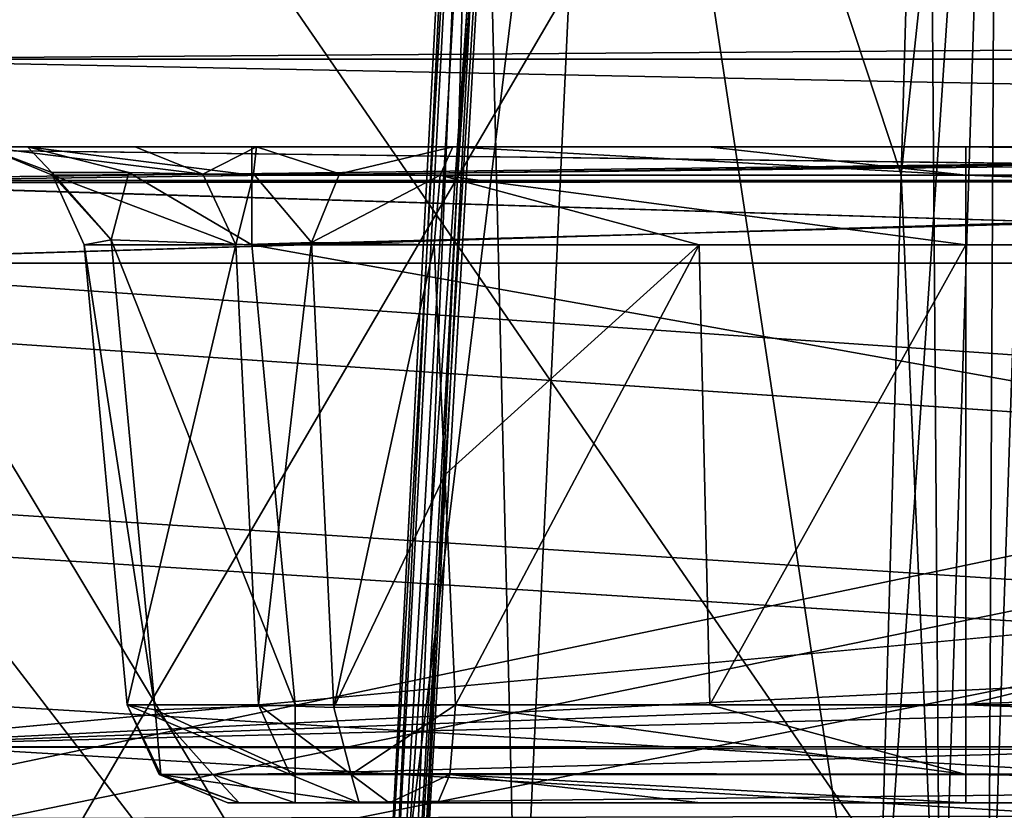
# Model space of a CAD drawing. Header units: inches. Extents: x -10 to 10, y -2.3 to 4.3.
# Tile 404 of 656: x -4.785 to -4.504, y -0.794 to -0.569. Entities that reach past the tile are written whole.
import ezdxf

# ---------------------------------------------------------------- set-up
doc = ezdxf.new("R2010")
doc.units = ezdxf.units.IN
doc.header["$LTSCALE"] = 65.185185
doc.header["$MEASUREMENT"] = 0
for name, color, linetype in [('11509', 7, 'CONTINUOUS'), ('11515', 7, 'CONTINUOUS'), ('11704', 7, 'CONTINUOUS'), ('11755', 7, 'CONTINUOUS'), ('11883', 7, 'CONTINUOUS'), ('12764', 7, 'CONTINUOUS'), ('12765', 7, 'CONTINUOUS'), ('12770', 7, 'CONTINUOUS'), ('12771', 7, 'CONTINUOUS'), ('12772', 7, 'CONTINUOUS'), ('12773', 7, 'CONTINUOUS'), ('12774', 7, 'CONTINUOUS'), ('12775', 7, 'CONTINUOUS'), ('12776', 7, 'CONTINUOUS'), ('12777', 7, 'CONTINUOUS'), ('12780', 7, 'CONTINUOUS'), ('12781', 7, 'CONTINUOUS'), ('12784', 7, 'CONTINUOUS'), ('12785', 7, 'CONTINUOUS'), ('12786', 7, 'CONTINUOUS'), ('12787', 7, 'CONTINUOUS'), ('12788', 7, 'CONTINUOUS'), ('12789', 7, 'CONTINUOUS'), ('12790', 7, 'CONTINUOUS'), ('12791', 7, 'CONTINUOUS'), ('1557', 7, 'CONTINUOUS'), ('1558', 7, 'CONTINUOUS'), ('1800', 7, 'CONTINUOUS'), ('196', 7, 'CONTINUOUS'), ('432', 7, 'CONTINUOUS'), ('6939', 7, 'CONTINUOUS'), ('7087', 7, 'CONTINUOUS'), ('7090', 7, 'CONTINUOUS'), ('7091', 7, 'CONTINUOUS'), ('7092', 7, 'CONTINUOUS'), ('7093', 7, 'CONTINUOUS'), ('7109', 7, 'CONTINUOUS'), ('7112', 7, 'CONTINUOUS'), ('7113', 7, 'CONTINUOUS'), ('7114', 7, 'CONTINUOUS'), ('7115', 7, 'CONTINUOUS'), ('7163', 7, 'CONTINUOUS'), ('7166', 7, 'CONTINUOUS'), ('7200', 7, 'CONTINUOUS'), ('7201', 7, 'CONTINUOUS'), ('8174', 7, 'CONTINUOUS'), ('8175', 7, 'CONTINUOUS'), ('8585', 7, 'CONTINUOUS'), ('8594', 7, 'CONTINUOUS'), ('9510', 7, 'CONTINUOUS'), ('9511', 7, 'CONTINUOUS'), ('9749', 7, 'CONTINUOUS')]:
    doc.layers.add(name, color=color, linetype=linetype)

msp = doc.modelspace()

# ---------------------------------------------------------------- linework, layer by layer
at = {"layer": '11509', "linetype": 'Continuous'}
for points in [[(-4.84526, -0.77605, 4.70034), (4.84526, -0.77605, 4.70034), (4.84526, -0.79628, 4.70917), (-4.84526, -0.77605, 4.70034)], [(-4.84526, -0.77605, 4.70034), (4.84526, -0.79628, 4.70917), (-4.84526, -0.7966, 4.7095), (-4.84526, -0.77605, 4.70034)]]:
    msp.add_3dface(points, dxfattribs=at)
at = {"layer": '11515', "linetype": 'Continuous'}
for points in [[(-2.7355, -0.57994, 4.69349), (-4.85211, -0.50937, 4.71926), (-2.73049, -0.50824, 4.72031), (-2.7355, -0.57994, 4.69349)], [(-2.7355, -0.57994, 4.69349), (-4.85211, -0.57994, 4.69349), (-4.85211, -0.50937, 4.71926), (-2.7355, -0.57994, 4.69349)]]:
    msp.add_3dface(points, dxfattribs=at)
at = {"layer": '11704', "linetype": 'Continuous'}
for points in [[(-4.85211, -0.57994, 10.35651), (4.85211, -0.50937, 10.33074), (-4.85211, -0.50713, 10.32864), (-4.85211, -0.57994, 10.35651)], [(4.85211, -0.57994, 10.35651), (4.85211, -0.50937, 10.33074), (-4.85211, -0.57994, 10.35651), (4.85211, -0.57994, 10.35651)]]:
    msp.add_3dface(points, dxfattribs=at)
at = {"layer": '11755', "linetype": 'Continuous'}
for points in [[(-4.84526, -0.79658, 10.34052), (4.84526, -0.77605, 10.34966), (-4.84526, -0.77605, 10.34966), (-4.84526, -0.79658, 10.34052)], [(4.84526, -0.79688, 10.3402), (4.84526, -0.77605, 10.34966), (-4.84526, -0.79658, 10.34052), (4.84526, -0.79688, 10.3402)]]:
    msp.add_3dface(points, dxfattribs=at)
at = {"layer": '11883', "linetype": 'Continuous'}
for points in [[(4.85211, -0.57994, 10.35651), (-4.85211, -0.57994, 10.35651), (4.84526, -0.77605, 10.34966), (4.85211, -0.57994, 10.35651)], [(4.84526, -0.77605, 10.34966), (-4.85211, -0.57994, 10.35651), (-4.84526, -0.77605, 10.34966), (4.84526, -0.77605, 10.34966)]]:
    msp.add_3dface(points, dxfattribs=at)
at = {"layer": '12764', "linetype": 'Continuous'}
for points in [[(-4.7949, -0.605, 10.06046), (-4.78234, -0.605, 10.131), (-4.75172, -0.605, 9.91497), (-4.7949, -0.605, 10.06046)], [(-4.78234, -0.605, 10.131), (-4.7184, -0.605, 10.16298), (-4.75172, -0.605, 9.91497), (-4.78234, -0.605, 10.131)], [(-4.75172, -0.605, 9.91497), (-4.7184, -0.605, 10.16298), (-4.7171, -0.605, 9.8697), (-4.75172, -0.605, 9.91497)], [(-4.7171, -0.605, 9.8697), (-4.7184, -0.605, 10.16298), (-3.97687, -0.605, 10.16298), (-4.7171, -0.605, 9.8697)], [(-4.66114, -0.605, 9.85909), (-4.7171, -0.605, 9.8697), (-3.97687, -0.605, 10.16298), (-4.66114, -0.605, 9.85909)], [(-4.58838, -0.605, 9.86878), (-4.66114, -0.605, 9.85909), (-3.97687, -0.605, 10.16298), (-4.58838, -0.605, 9.86878)], [(-4.515, -0.605, 9.87202), (-4.58838, -0.605, 9.86878), (-3.97687, -0.605, 10.16298), (-4.515, -0.605, 9.87202)], [(-3.97687, -0.605, 9.87202), (-4.515, -0.605, 9.87202), (-3.97687, -0.605, 10.16298), (-3.97687, -0.605, 9.87202)]]:
    msp.add_3dface(points, dxfattribs=at)
at = {"layer": '12765', "linetype": 'Continuous'}
for points in [[(-3.97687, -0.605, 10.16298), (-4.7184, -0.605, 10.16298), (-4.7184, -0.61304, 10.14253), (-3.97687, -0.605, 10.16298)], [(-3.97683, -0.61308, 10.1425), (-3.97687, -0.605, 10.16298), (-4.7184, -0.61304, 10.14253), (-3.97683, -0.61308, 10.1425)], [(-4.7184, -0.63291, 10.13305), (-3.97683, -0.61308, 10.1425), (-4.7184, -0.61304, 10.14253), (-4.7184, -0.63291, 10.13305)], [(-3.97683, -0.63291, 10.13305), (-3.97683, -0.61308, 10.1425), (-4.7184, -0.63291, 10.13305), (-3.97683, -0.63291, 10.13305)]]:
    msp.add_3dface(points, dxfattribs=at)
at = {"layer": '12770', "linetype": 'Continuous'}
for points in [[(-3.97683, -0.63291, 9.90195), (-3.986, -0.76409, 9.91112), (-4.515, -0.76409, 9.91112), (-3.97683, -0.63291, 9.90195)], [(-4.515, -0.63291, 9.90195), (-3.97683, -0.63291, 9.90195), (-4.515, -0.76409, 9.91112), (-4.515, -0.63291, 9.90195)]]:
    msp.add_3dface(points, dxfattribs=at)
at = {"layer": '12771', "linetype": 'Continuous'}
for points in [[(-3.97687, -0.605, 9.87202), (-3.97683, -0.61279, 9.89219), (-4.515, -0.605, 9.87202), (-3.97687, -0.605, 9.87202)], [(-4.515, -0.605, 9.87202), (-3.97683, -0.61279, 9.89219), (-4.515, -0.61306, 9.89248), (-4.515, -0.605, 9.87202)], [(-3.97683, -0.61279, 9.89219), (-3.97683, -0.63291, 9.90195), (-4.515, -0.61306, 9.89248), (-3.97683, -0.61279, 9.89219)], [(-3.97683, -0.63291, 9.90195), (-4.515, -0.63291, 9.90195), (-4.515, -0.61306, 9.89248), (-3.97683, -0.63291, 9.90195)]]:
    msp.add_3dface(points, dxfattribs=at)
at = {"layer": '12772', "linetype": 'Continuous'}
for points in [[(-4.66114, -0.605, 9.85909), (-4.515, -0.61306, 9.89248), (-4.66478, -0.61308, 9.87924), (-4.66114, -0.605, 9.85909)], [(-4.66114, -0.605, 9.85909), (-4.58838, -0.605, 9.86878), (-4.515, -0.61306, 9.89248), (-4.66114, -0.605, 9.85909)], [(-4.58838, -0.605, 9.86878), (-4.515, -0.605, 9.87202), (-4.515, -0.61306, 9.89248), (-4.58838, -0.605, 9.86878)], [(-4.66644, -0.63291, 9.88854), (-4.66478, -0.61308, 9.87924), (-4.59102, -0.63291, 9.89859), (-4.66644, -0.63291, 9.88854)], [(-4.515, -0.61306, 9.89248), (-4.515, -0.63291, 9.90195), (-4.66478, -0.61308, 9.87924), (-4.515, -0.61306, 9.89248)], [(-4.66478, -0.61308, 9.87924), (-4.515, -0.63291, 9.90195), (-4.59102, -0.63291, 9.89859), (-4.66478, -0.61308, 9.87924)]]:
    msp.add_3dface(points, dxfattribs=at)
at = {"layer": '12773', "linetype": 'Continuous'}
for points in [[(-4.75172, -0.605, 9.91497), (-4.7171, -0.605, 9.8697), (-4.73238, -0.61279, 9.92068), (-4.75172, -0.605, 9.91497)], [(-4.73238, -0.61279, 9.92068), (-4.7171, -0.605, 9.8697), (-4.71794, -0.61264, 9.89578), (-4.73238, -0.61279, 9.92068)], [(-4.71794, -0.61264, 9.89578), (-4.7171, -0.605, 9.8697), (-4.69345, -0.61264, 9.88067), (-4.71794, -0.61264, 9.89578)], [(-4.7171, -0.605, 9.8697), (-4.66114, -0.605, 9.85909), (-4.69345, -0.61264, 9.88067), (-4.7171, -0.605, 9.8697)], [(-4.66114, -0.605, 9.85909), (-4.66478, -0.61308, 9.87924), (-4.69345, -0.61264, 9.88067), (-4.66114, -0.605, 9.85909)], [(-4.73238, -0.61279, 9.92068), (-4.71794, -0.61264, 9.89578), (-4.72302, -0.63291, 9.92345), (-4.73238, -0.61279, 9.92068)], [(-4.72302, -0.63291, 9.92345), (-4.71794, -0.61264, 9.89578), (-4.70146, -0.63221, 9.89514), (-4.72302, -0.63291, 9.92345)], [(-4.71794, -0.61264, 9.89578), (-4.69345, -0.61264, 9.88067), (-4.70146, -0.63221, 9.89514), (-4.71794, -0.61264, 9.89578)], [(-4.69345, -0.61264, 9.88067), (-4.66478, -0.61308, 9.87924), (-4.70146, -0.63221, 9.89514), (-4.69345, -0.61264, 9.88067)], [(-4.66478, -0.61308, 9.87924), (-4.66644, -0.63291, 9.88854), (-4.70146, -0.63221, 9.89514), (-4.66478, -0.61308, 9.87924)]]:
    msp.add_3dface(points, dxfattribs=at)
at = {"layer": '12774', "linetype": 'Continuous'}
for points in [[(-4.7949, -0.605, 10.06046), (-4.75172, -0.605, 9.91497), (-4.73238, -0.61279, 9.92068), (-4.7949, -0.605, 10.06046)], [(-4.7949, -0.605, 10.06046), (-4.73238, -0.61279, 9.92068), (-4.77527, -0.61307, 10.06629), (-4.7949, -0.605, 10.06046)], [(-4.73238, -0.61279, 9.92068), (-4.72302, -0.63291, 9.92345), (-4.77527, -0.61307, 10.06629), (-4.73238, -0.61279, 9.92068)], [(-4.77527, -0.61307, 10.06629), (-4.72302, -0.63291, 9.92345), (-4.76621, -0.63291, 10.06898), (-4.77527, -0.61307, 10.06629)]]:
    msp.add_3dface(points, dxfattribs=at)
at = {"layer": '12775', "linetype": 'Continuous'}
for points in [[(-4.78234, -0.605, 10.131), (-4.7949, -0.605, 10.06046), (-4.77544, -0.61224, 10.10279), (-4.78234, -0.605, 10.131)], [(-4.7949, -0.605, 10.06046), (-4.77527, -0.61307, 10.06629), (-4.77544, -0.61224, 10.10279), (-4.7949, -0.605, 10.06046)], [(-4.7184, -0.605, 10.16298), (-4.78234, -0.605, 10.131), (-4.7184, -0.61304, 10.14253), (-4.7184, -0.605, 10.16298)], [(-4.7184, -0.61304, 10.14253), (-4.78234, -0.605, 10.131), (-4.75349, -0.61224, 10.13224), (-4.7184, -0.61304, 10.14253)], [(-4.75349, -0.61224, 10.13224), (-4.78234, -0.605, 10.131), (-4.77544, -0.61224, 10.10279), (-4.75349, -0.61224, 10.13224)], [(-4.77544, -0.61224, 10.10279), (-4.77527, -0.61307, 10.06629), (-4.75848, -0.63152, 10.11322), (-4.77544, -0.61224, 10.10279)], [(-4.75349, -0.61224, 10.13224), (-4.77544, -0.61224, 10.10279), (-4.75848, -0.63152, 10.11322), (-4.75349, -0.61224, 10.13224)], [(-4.77527, -0.61307, 10.06629), (-4.76621, -0.63291, 10.06898), (-4.75848, -0.63152, 10.11322), (-4.77527, -0.61307, 10.06629)], [(-4.7184, -0.63291, 10.13305), (-4.75349, -0.61224, 10.13224), (-4.75848, -0.63152, 10.11322), (-4.7184, -0.63291, 10.13305)], [(-4.7184, -0.63291, 10.13305), (-4.7184, -0.61304, 10.14253), (-4.75349, -0.61224, 10.13224), (-4.7184, -0.63291, 10.13305)]]:
    msp.add_3dface(points, dxfattribs=at)
at = {"layer": '12776', "linetype": 'Continuous'}
for points in [[(-4.75848, -0.63152, 10.11322), (-4.76621, -0.63291, 10.06898), (-4.746, -0.76548, 10.10375), (-4.75848, -0.63152, 10.11322)], [(-4.746, -0.76548, 10.10375), (-4.76621, -0.63291, 10.06898), (-4.75392, -0.76409, 10.0598), (-4.746, -0.76548, 10.10375)], [(-4.7184, -0.63291, 10.13305), (-4.75848, -0.63152, 10.11322), (-4.7061, -0.76409, 10.12388), (-4.7184, -0.63291, 10.13305)], [(-4.7061, -0.76409, 10.12388), (-4.75848, -0.63152, 10.11322), (-4.746, -0.76548, 10.10375), (-4.7061, -0.76409, 10.12388)]]:
    msp.add_3dface(points, dxfattribs=at)
at = {"layer": '12777', "linetype": 'Continuous'}
for points in [[(-3.97683, -0.63291, 10.13305), (-4.7184, -0.63291, 10.13305), (-3.986, -0.76409, 10.12388), (-3.97683, -0.63291, 10.13305)], [(-4.7184, -0.63291, 10.13305), (-4.7061, -0.76409, 10.12388), (-3.986, -0.76409, 10.12388), (-4.7184, -0.63291, 10.13305)]]:
    msp.add_3dface(points, dxfattribs=at)
at = {"layer": '12780', "linetype": 'Continuous'}
for points in [[(-4.72523, -0.792, 10.06832), (-4.68786, -0.792, 9.94241), (-4.72205, -0.792, 10.08592), (-4.72523, -0.792, 10.06832)], [(-4.72205, -0.792, 10.08592), (-4.68786, -0.792, 9.94241), (-4.7061, -0.792, 10.09395), (-4.72205, -0.792, 10.08592)], [(-3.986, -0.792, 10.09395), (-4.7061, -0.792, 10.09395), (-3.986, -0.792, 9.94105), (-3.986, -0.792, 10.09395)], [(-4.59047, -0.792, 9.93789), (-4.515, -0.792, 9.94105), (-4.7061, -0.792, 10.09395), (-4.59047, -0.792, 9.93789)], [(-4.7061, -0.792, 10.09395), (-4.515, -0.792, 9.94105), (-3.986, -0.792, 9.94105), (-4.7061, -0.792, 10.09395)], [(-4.6654, -0.792, 9.92841), (-4.59047, -0.792, 9.93789), (-4.7061, -0.792, 10.09395), (-4.6654, -0.792, 9.92841)], [(-4.67927, -0.792, 9.93116), (-4.6654, -0.792, 9.92841), (-4.7061, -0.792, 10.09395), (-4.67927, -0.792, 9.93116)], [(-4.68786, -0.792, 9.94241), (-4.67927, -0.792, 9.93116), (-4.7061, -0.792, 10.09395), (-4.68786, -0.792, 9.94241)]]:
    msp.add_3dface(points, dxfattribs=at)
at = {"layer": '12781', "linetype": 'Continuous'}
for points in [[(-4.515, -0.76409, 9.91112), (-3.986, -0.76409, 9.91112), (-3.986, -0.78393, 9.92058), (-4.515, -0.76409, 9.91112)], [(-4.515, -0.76409, 9.91112), (-3.986, -0.78393, 9.92058), (-4.515, -0.78394, 9.92059), (-4.515, -0.76409, 9.91112)], [(-3.986, -0.78393, 9.92058), (-3.986, -0.792, 9.94105), (-4.515, -0.78394, 9.92059), (-3.986, -0.78393, 9.92058)], [(-3.986, -0.792, 9.94105), (-4.515, -0.792, 9.94105), (-4.515, -0.78394, 9.92059), (-3.986, -0.792, 9.94105)]]:
    msp.add_3dface(points, dxfattribs=at)
at = {"layer": '12784', "linetype": 'Continuous'}
for points in [[(-4.66041, -0.76409, 9.8989), (-4.515, -0.78394, 9.92059), (-4.66199, -0.78395, 9.90824), (-4.66041, -0.76409, 9.8989)], [(-4.58796, -0.76409, 9.90806), (-4.515, -0.78394, 9.92059), (-4.66041, -0.76409, 9.8989), (-4.58796, -0.76409, 9.90806)], [(-4.515, -0.76409, 9.91112), (-4.515, -0.78394, 9.92059), (-4.58796, -0.76409, 9.90806), (-4.515, -0.76409, 9.91112)], [(-4.59047, -0.792, 9.93789), (-4.6654, -0.792, 9.92841), (-4.66199, -0.78395, 9.90824), (-4.59047, -0.792, 9.93789)], [(-4.515, -0.78394, 9.92059), (-4.515, -0.792, 9.94105), (-4.66199, -0.78395, 9.90824), (-4.515, -0.78394, 9.92059)], [(-4.515, -0.792, 9.94105), (-4.59047, -0.792, 9.93789), (-4.66199, -0.78395, 9.90824), (-4.515, -0.792, 9.94105)]]:
    msp.add_3dface(points, dxfattribs=at)
at = {"layer": '12785', "linetype": 'Continuous'}
for points in [[(-4.66644, -0.63291, 9.88854), (-4.59102, -0.63291, 9.89859), (-4.66342, -0.69852, 9.89373), (-4.66644, -0.63291, 9.88854)], [(-4.59102, -0.63291, 9.89859), (-4.66041, -0.76409, 9.8989), (-4.66342, -0.69852, 9.89373), (-4.59102, -0.63291, 9.89859)], [(-4.59102, -0.63291, 9.89859), (-4.58796, -0.76409, 9.90806), (-4.66041, -0.76409, 9.8989), (-4.59102, -0.63291, 9.89859)], [(-4.59102, -0.63291, 9.89859), (-4.515, -0.63291, 9.90195), (-4.58796, -0.76409, 9.90806), (-4.59102, -0.63291, 9.89859)], [(-4.515, -0.63291, 9.90195), (-4.515, -0.76409, 9.91112), (-4.58796, -0.76409, 9.90806), (-4.515, -0.63291, 9.90195)]]:
    msp.add_3dface(points, dxfattribs=at)
at = {"layer": '12786', "linetype": 'Continuous'}
for points in [[(-4.72302, -0.63291, 9.92345), (-4.70146, -0.63221, 9.89514), (-4.71655, -0.76409, 9.93389), (-4.72302, -0.63291, 9.92345)], [(-4.71655, -0.76409, 9.93389), (-4.70146, -0.63221, 9.89514), (-4.69506, -0.76479, 9.90578), (-4.71655, -0.76409, 9.93389)], [(-4.70146, -0.63221, 9.89514), (-4.66644, -0.63291, 9.88854), (-4.69506, -0.76479, 9.90578), (-4.70146, -0.63221, 9.89514)], [(-4.66644, -0.63291, 9.88854), (-4.66342, -0.69852, 9.89373), (-4.69506, -0.76479, 9.90578), (-4.66644, -0.63291, 9.88854)], [(-4.66342, -0.69852, 9.89373), (-4.66041, -0.76409, 9.8989), (-4.69506, -0.76479, 9.90578), (-4.66342, -0.69852, 9.89373)]]:
    msp.add_3dface(points, dxfattribs=at)
at = {"layer": '12787', "linetype": 'Continuous'}
for points in [[(-4.76621, -0.63291, 10.06898), (-4.72302, -0.63291, 9.92345), (-4.75392, -0.76409, 10.0598), (-4.76621, -0.63291, 10.06898)], [(-4.75392, -0.76409, 10.0598), (-4.72302, -0.63291, 9.92345), (-4.71655, -0.76409, 9.93389), (-4.75392, -0.76409, 10.0598)]]:
    msp.add_3dface(points, dxfattribs=at)
at = {"layer": '12788', "linetype": 'Continuous'}
for points in [[(-4.75392, -0.76409, 10.0598), (-4.71655, -0.76409, 9.93389), (-4.70748, -0.78393, 9.93658), (-4.75392, -0.76409, 10.0598)], [(-4.75392, -0.76409, 10.0598), (-4.70748, -0.78393, 9.93658), (-4.74483, -0.78396, 10.0625), (-4.75392, -0.76409, 10.0598)], [(-4.70748, -0.78393, 9.93658), (-4.68786, -0.792, 9.94241), (-4.74483, -0.78396, 10.0625), (-4.70748, -0.78393, 9.93658)], [(-4.68786, -0.792, 9.94241), (-4.72523, -0.792, 10.06832), (-4.74483, -0.78396, 10.0625), (-4.68786, -0.792, 9.94241)]]:
    msp.add_3dface(points, dxfattribs=at)
at = {"layer": '12789', "linetype": 'Continuous'}
for points in [[(-4.71655, -0.76409, 9.93389), (-4.69506, -0.76479, 9.90578), (-4.69011, -0.78394, 9.91378), (-4.71655, -0.76409, 9.93389)], [(-4.70748, -0.78393, 9.93658), (-4.71655, -0.76409, 9.93389), (-4.69011, -0.78394, 9.91378), (-4.70748, -0.78393, 9.93658)], [(-4.69506, -0.76479, 9.90578), (-4.66041, -0.76409, 9.8989), (-4.69011, -0.78394, 9.91378), (-4.69506, -0.76479, 9.90578)], [(-4.66041, -0.76409, 9.8989), (-4.66199, -0.78395, 9.90824), (-4.69011, -0.78394, 9.91378), (-4.66041, -0.76409, 9.8989)], [(-4.68786, -0.792, 9.94241), (-4.70748, -0.78393, 9.93658), (-4.69011, -0.78394, 9.91378), (-4.68786, -0.792, 9.94241)], [(-4.67927, -0.792, 9.93116), (-4.68786, -0.792, 9.94241), (-4.69011, -0.78394, 9.91378), (-4.67927, -0.792, 9.93116)], [(-4.66199, -0.78395, 9.90824), (-4.67927, -0.792, 9.93116), (-4.69011, -0.78394, 9.91378), (-4.66199, -0.78395, 9.90824)], [(-4.6654, -0.792, 9.92841), (-4.67927, -0.792, 9.93116), (-4.66199, -0.78395, 9.90824), (-4.6654, -0.792, 9.92841)]]:
    msp.add_3dface(points, dxfattribs=at)
at = {"layer": '12790', "linetype": 'Continuous'}
for points in [[(-4.746, -0.76548, 10.10375), (-4.75392, -0.76409, 10.0598), (-4.74434, -0.78394, 10.08714), (-4.746, -0.76548, 10.10375)], [(-4.75392, -0.76409, 10.0598), (-4.74483, -0.78396, 10.0625), (-4.74434, -0.78394, 10.08714), (-4.75392, -0.76409, 10.0598)], [(-4.7061, -0.76409, 10.12388), (-4.746, -0.76548, 10.10375), (-4.7061, -0.78366, 10.1147), (-4.7061, -0.76409, 10.12388)], [(-4.746, -0.76548, 10.10375), (-4.74434, -0.78394, 10.08714), (-4.72957, -0.78394, 10.10692), (-4.746, -0.76548, 10.10375)], [(-4.746, -0.76548, 10.10375), (-4.72957, -0.78394, 10.10692), (-4.7061, -0.78366, 10.1147), (-4.746, -0.76548, 10.10375)], [(-4.74483, -0.78396, 10.0625), (-4.72205, -0.792, 10.08592), (-4.74434, -0.78394, 10.08714), (-4.74483, -0.78396, 10.0625)], [(-4.72523, -0.792, 10.06832), (-4.72205, -0.792, 10.08592), (-4.74483, -0.78396, 10.0625), (-4.72523, -0.792, 10.06832)], [(-4.74434, -0.78394, 10.08714), (-4.72205, -0.792, 10.08592), (-4.72957, -0.78394, 10.10692), (-4.74434, -0.78394, 10.08714)], [(-4.72957, -0.78394, 10.10692), (-4.7061, -0.792, 10.09395), (-4.7061, -0.78366, 10.1147), (-4.72957, -0.78394, 10.10692)], [(-4.72205, -0.792, 10.08592), (-4.7061, -0.792, 10.09395), (-4.72957, -0.78394, 10.10692), (-4.72205, -0.792, 10.08592)]]:
    msp.add_3dface(points, dxfattribs=at)
at = {"layer": '12791', "linetype": 'Continuous'}
for points in [[(-3.986, -0.76409, 10.12388), (-4.7061, -0.76409, 10.12388), (-4.7061, -0.78366, 10.1147), (-3.986, -0.76409, 10.12388)], [(-3.986, -0.78421, 10.11411), (-3.986, -0.76409, 10.12388), (-4.7061, -0.78366, 10.1147), (-3.986, -0.78421, 10.11411)], [(-4.7061, -0.792, 10.09395), (-3.986, -0.78421, 10.11411), (-4.7061, -0.78366, 10.1147), (-4.7061, -0.792, 10.09395)], [(-3.986, -0.792, 10.09395), (-3.986, -0.78421, 10.11411), (-4.7061, -0.792, 10.09395), (-3.986, -0.792, 10.09395)]]:
    msp.add_3dface(points, dxfattribs=at)
at = {"layer": '1557', "linetype": 'Continuous'}
for points in [[(-4.10307, -0.605, 4.54379), (-4.10307, -0.605, 4.51021), (-4.87743, -0.605, 4.51021), (-4.10307, -0.605, 4.54379)], [(-4.87743, -0.605, 4.54379), (-4.10307, -0.605, 4.54379), (-4.87743, -0.605, 4.51021), (-4.87743, -0.605, 4.54379)]]:
    msp.add_3dface(points, dxfattribs=at)
at = {"layer": '1558', "linetype": 'Continuous'}
for points in [[(-4.10307, -0.605, 4.54379), (-4.87743, -0.605, 4.54379), (-4.87744, -0.61519, 4.56847), (-4.10307, -0.605, 4.54379)], [(-4.10307, -0.605, 4.54379), (-4.87744, -0.61519, 4.56847), (-4.10306, -0.61461, 4.56788), (-4.10307, -0.605, 4.54379)], [(-4.87744, -0.61519, 4.56847), (-4.87743, -0.63817, 4.57874), (-4.10306, -0.61461, 4.56788), (-4.87744, -0.61519, 4.56847)], [(-4.87743, -0.63817, 4.57874), (-4.10307, -0.63817, 4.57874), (-4.10306, -0.61461, 4.56788), (-4.87743, -0.63817, 4.57874)]]:
    msp.add_3dface(points, dxfattribs=at)
at = {"layer": '1800', "linetype": 'Continuous'}
for points in [[(-4.87743, -0.605, -4.54379), (-4.87743, -0.605, -4.51021), (-4.10307, -0.605, -4.51021), (-4.87743, -0.605, -4.54379)], [(-4.87743, -0.605, -4.54379), (-4.10307, -0.605, -4.51021), (-4.10307, -0.605, -4.54379), (-4.87743, -0.605, -4.54379)]]:
    msp.add_3dface(points, dxfattribs=at)
at = {"layer": '196', "linetype": 'Continuous'}
for points in [[(-1.89693, -0.63817, -4.57874), (-8.57837, -1.57343, -4.62775), (-1.93761, -0.62096, -4.57784), (-1.89693, -0.63817, -4.57874)], [(-1.93761, -0.62096, -4.57784), (-8.57837, -1.57343, -4.62775), (-2.10307, -0.63817, -4.57874), (-1.93761, -0.62096, -4.57784)], [(-2.87743, -0.63817, -4.57874), (-8.57837, -1.57343, -4.62775), (-2.91811, -0.62096, -4.57784), (-2.87743, -0.63817, -4.57874)], [(-2.91811, -0.62096, -4.57784), (-8.57837, -1.57343, -4.62775), (-3.12257, -0.63817, -4.57874), (-2.91811, -0.62096, -4.57784)], [(-3.89693, -0.63817, -4.57874), (-8.57837, -1.57343, -4.62775), (-3.93712, -0.62143, -4.57786), (-3.89693, -0.63817, -4.57874)], [(-3.93712, -0.62143, -4.57786), (-8.57837, -1.57343, -4.62775), (-4.10307, -0.63817, -4.57874), (-3.93712, -0.62143, -4.57786)], [(8.57837, -1.57343, -4.62775), (-8.57837, -1.57343, -4.62775), (8.52935, -0.63817, -4.57874), (8.57837, -1.57343, -4.62775)], [(5.89693, -0.63817, -4.57874), (-8.57837, -1.57343, -4.62775), (5.12257, -0.63817, -4.57874), (5.89693, -0.63817, -4.57874)], [(-8.57837, -1.57343, -4.62775), (5.89693, -0.63817, -4.57874), (6.10307, -0.63817, -4.57874), (-8.57837, -1.57343, -4.62775)], [(5.12257, -0.63817, -4.57874), (-8.57837, -1.57343, -4.62775), (4.87743, -0.63817, -4.57874), (5.12257, -0.63817, -4.57874)], [(4.87743, -0.63817, -4.57874), (-8.57837, -1.57343, -4.62775), (4.10307, -0.63817, -4.57874), (4.87743, -0.63817, -4.57874)], [(4.10307, -0.63817, -4.57874), (-8.57837, -1.57343, -4.62775), (3.89693, -0.63817, -4.57874), (4.10307, -0.63817, -4.57874)], [(3.89693, -0.63817, -4.57874), (-8.57837, -1.57343, -4.62775), (3.12257, -0.63817, -4.57874), (3.89693, -0.63817, -4.57874)], [(3.12257, -0.63817, -4.57874), (-8.57837, -1.57343, -4.62775), (2.87743, -0.63817, -4.57874), (3.12257, -0.63817, -4.57874)], [(2.87743, -0.63817, -4.57874), (-8.57837, -1.57343, -4.62775), (2.10307, -0.63817, -4.57874), (2.87743, -0.63817, -4.57874)], [(2.10307, -0.63817, -4.57874), (-8.57837, -1.57343, -4.62775), (1.89693, -0.63817, -4.57874), (2.10307, -0.63817, -4.57874)], [(1.89693, -0.63817, -4.57874), (-8.57837, -1.57343, -4.62775), (-1.89693, -0.63817, -4.57874), (1.89693, -0.63817, -4.57874)], [(-2.10307, -0.63817, -4.57874), (-8.57837, -1.57343, -4.62775), (-2.87743, -0.63817, -4.57874), (-2.10307, -0.63817, -4.57874)], [(-3.12257, -0.63817, -4.57874), (-8.57837, -1.57343, -4.62775), (-3.89693, -0.63817, -4.57874), (-3.12257, -0.63817, -4.57874)], [(-4.10307, -0.63817, -4.57874), (-8.57837, -1.57343, -4.62775), (-4.87743, -0.63817, -4.57874), (-4.10307, -0.63817, -4.57874)], [(8.52935, -0.63817, -4.57874), (-8.57837, -1.57343, -4.62775), (7.12257, -0.63817, -4.57874), (8.52935, -0.63817, -4.57874)], [(7.12257, -0.63817, -4.57874), (-8.57837, -1.57343, -4.62775), (6.87743, -0.63817, -4.57874), (7.12257, -0.63817, -4.57874)], [(6.87743, -0.63817, -4.57874), (-8.57837, -1.57343, -4.62775), (6.10307, -0.63817, -4.57874), (6.87743, -0.63817, -4.57874)]]:
    msp.add_3dface(points, dxfattribs=at)
at = {"layer": '432', "linetype": 'Continuous'}
for points in [[(-8.57837, -1.57343, 4.62775), (8.57837, -1.57343, 4.62775), (-8.52935, -0.63817, 4.57874), (-8.57837, -1.57343, 4.62775)], [(-8.52935, -0.63817, 4.57874), (8.57837, -1.57343, 4.62775), (-7.12257, -0.63817, 4.57874), (-8.52935, -0.63817, 4.57874)], [(-7.12257, -0.63817, 4.57874), (8.57837, -1.57343, 4.62775), (-6.87743, -0.63817, 4.57874), (-7.12257, -0.63817, 4.57874)], [(-6.87743, -0.63817, 4.57874), (8.57837, -1.57343, 4.62775), (-6.10307, -0.63817, 4.57874), (-6.87743, -0.63817, 4.57874)], [(-6.10307, -0.63817, 4.57874), (8.57837, -1.57343, 4.62775), (-5.89693, -0.63817, 4.57874), (-6.10307, -0.63817, 4.57874)], [(-5.89693, -0.63817, 4.57874), (8.57837, -1.57343, 4.62775), (-5.12257, -0.63817, 4.57874), (-5.89693, -0.63817, 4.57874)], [(-5.12257, -0.63817, 4.57874), (8.57837, -1.57343, 4.62775), (-4.87743, -0.63817, 4.57874), (-5.12257, -0.63817, 4.57874)], [(-4.87743, -0.63817, 4.57874), (8.57837, -1.57343, 4.62775), (-4.10307, -0.63817, 4.57874), (-4.87743, -0.63817, 4.57874)]]:
    msp.add_3dface(points, dxfattribs=at)
at = {"layer": '6939', "linetype": 'Continuous'}
for points in [[(-4.87743, -0.605, -4.54379), (-4.10306, -0.61461, -4.56788), (-4.87744, -0.61461, -4.56788), (-4.87743, -0.605, -4.54379)], [(-4.87743, -0.605, -4.54379), (-4.10307, -0.605, -4.54379), (-4.10306, -0.61461, -4.56788), (-4.87743, -0.605, -4.54379)], [(-4.10307, -0.63817, -4.57874), (-4.87743, -0.63817, -4.57874), (-4.87744, -0.61461, -4.56788), (-4.10307, -0.63817, -4.57874)], [(-4.10306, -0.61461, -4.56788), (-4.10307, -0.63817, -4.57874), (-4.87744, -0.61461, -4.56788), (-4.10306, -0.61461, -4.56788)]]:
    msp.add_3dface(points, dxfattribs=at)
at = {"layer": '7087', "linetype": 'Continuous'}
for points in [[(-5.00913, -0.88564, 2.46519), (-4.99131, -0.355, 2.48995), (-4.64898, -0.355, 1.89702), (-5.00913, -0.88564, 2.46519)], [(-4.67877, -0.87567, 1.89404), (-5.00913, -0.88564, 2.46519), (-4.64898, -0.355, 1.89702), (-4.67877, -0.87567, 1.89404)]]:
    msp.add_3dface(points, dxfattribs=at)
at = {"layer": '7090', "linetype": 'Continuous'}
for points in [[(-4.67877, -0.87567, 1.89404), (-4.64898, -0.355, 1.89702), (-4.64247, -0.35522, 1.87627), (-4.67877, -0.87567, 1.89404)], [(-4.67241, -0.87597, 1.8747), (-4.67877, -0.87567, 1.89404), (-4.64247, -0.35522, 1.87627), (-4.67241, -0.87597, 1.8747)], [(-4.64539, -0.355, 1.85471), (-4.65991, -0.61561, 1.85459), (-4.67241, -0.87597, 1.8747), (-4.64539, -0.355, 1.85471)], [(-4.64539, -0.355, 1.85471), (-4.67241, -0.87597, 1.8747), (-4.64247, -0.35522, 1.87627), (-4.64539, -0.355, 1.85471)], [(-4.67428, -0.87581, 1.85443), (-4.67241, -0.87597, 1.8747), (-4.65991, -0.61561, 1.85459), (-4.67428, -0.87581, 1.85443)]]:
    msp.add_3dface(points, dxfattribs=at)
at = {"layer": '7091', "linetype": 'Continuous'}
for points in [[(-4.655, -0.355, 1.80097), (-4.61851, -0.355, 1.70107), (-4.68223, -0.87457, 1.80097), (-4.655, -0.355, 1.80097)], [(-4.68223, -0.87457, 1.80097), (-4.61851, -0.355, 1.70107), (-4.64244, -0.87194, 1.68754), (-4.68223, -0.87457, 1.80097)], [(-4.68025, -0.87519, 1.828), (-4.655, -0.355, 1.80097), (-4.68223, -0.87457, 1.80097), (-4.68025, -0.87519, 1.828)], [(-4.67428, -0.87581, 1.85443), (-4.65258, -0.355, 1.82826), (-4.68025, -0.87519, 1.828), (-4.67428, -0.87581, 1.85443)], [(-4.65258, -0.355, 1.82826), (-4.655, -0.355, 1.80097), (-4.68025, -0.87519, 1.828), (-4.65258, -0.355, 1.82826)], [(-4.67428, -0.87581, 1.85443), (-4.65991, -0.61561, 1.85459), (-4.65258, -0.355, 1.82826), (-4.67428, -0.87581, 1.85443)], [(-4.65991, -0.61561, 1.85459), (-4.64539, -0.355, 1.85471), (-4.65258, -0.355, 1.82826), (-4.65991, -0.61561, 1.85459)], [(-4.61851, -0.355, 1.70107), (-4.54069, -0.87045, 1.62357), (-4.64244, -0.87194, 1.68754), (-4.61851, -0.355, 1.70107)], [(-4.53344, -0.61293, 1.63581), (-4.54069, -0.87045, 1.62357), (-4.61851, -0.355, 1.70107), (-4.53344, -0.61293, 1.63581)], [(-4.52616, -0.355, 1.6482), (-4.53344, -0.61293, 1.63581), (-4.61851, -0.355, 1.70107), (-4.52616, -0.355, 1.6482)]]:
    msp.add_3dface(points, dxfattribs=at)
at = {"layer": '7092', "linetype": 'Continuous'}
for points in [[(-4.54069, -0.87045, 1.62357), (-4.53344, -0.61293, 1.63581), (-4.50603, -0.35518, 1.63994), (-4.54069, -0.87045, 1.62357)], [(-4.54069, -0.87045, 1.62357), (-4.50603, -0.35518, 1.63994), (-4.52219, -0.87073, 1.61505), (-4.54069, -0.87045, 1.62357)], [(-4.52616, -0.355, 1.6482), (-4.50603, -0.35518, 1.63994), (-4.53344, -0.61293, 1.63581), (-4.52616, -0.355, 1.6482)], [(-4.52219, -0.87073, 1.61505), (-4.50603, -0.35518, 1.63994), (-4.50862, -0.87053, 1.59986), (-4.52219, -0.87073, 1.61505)], [(-4.50603, -0.35518, 1.63994), (-4.49131, -0.355, 1.62393), (-4.50862, -0.87053, 1.59986), (-4.50603, -0.35518, 1.63994)]]:
    msp.add_3dface(points, dxfattribs=at)
at = {"layer": '7093', "linetype": 'Continuous'}
for points in [[(-4.50862, -0.87053, 1.59986), (-4.49131, -0.355, 1.62393), (-4.14898, -0.355, 1.031), (-4.50862, -0.87053, 1.59986)], [(-4.17791, -0.86055, 1.02811), (-4.50862, -0.87053, 1.59986), (-4.14898, -0.355, 1.031), (-4.17791, -0.86055, 1.02811)]]:
    msp.add_3dface(points, dxfattribs=at)
at = {"layer": '7109', "linetype": 'Continuous'}
msp.add_3dface([(-4.50861, -0.8705, -1.59791), (-4.17791, -0.86052, -1.02616), (-4.49131, -0.355, -1.62198), (-4.50861, -0.8705, -1.59791)], dxfattribs=at)
at = {"layer": '7112', "linetype": 'Continuous'}
for points in [[(-4.52616, -0.355, -1.64625), (-4.53344, -0.61291, -1.63386), (-4.52219, -0.8707, -1.6131), (-4.52616, -0.355, -1.64625)], [(-4.52616, -0.355, -1.64625), (-4.52219, -0.8707, -1.6131), (-4.50603, -0.35522, -1.63799), (-4.52616, -0.355, -1.64625)], [(-4.52219, -0.8707, -1.6131), (-4.50861, -0.8705, -1.59791), (-4.50603, -0.35522, -1.63799), (-4.52219, -0.8707, -1.6131)], [(-4.50861, -0.8705, -1.59791), (-4.49131, -0.355, -1.62198), (-4.50603, -0.35522, -1.63799), (-4.50861, -0.8705, -1.59791)], [(-4.54069, -0.87042, -1.62162), (-4.52219, -0.8707, -1.6131), (-4.53344, -0.61291, -1.63386), (-4.54069, -0.87042, -1.62162)]]:
    msp.add_3dface(points, dxfattribs=at)
at = {"layer": '7113', "linetype": 'Continuous'}
for points in [[(-4.655, -0.355, -1.79903), (-4.65258, -0.355, -1.82631), (-4.68223, -0.87453, -1.79903), (-4.655, -0.355, -1.79903)], [(-4.68223, -0.87453, -1.79903), (-4.65258, -0.355, -1.82631), (-4.68025, -0.87516, -1.82605), (-4.68223, -0.87453, -1.79903)], [(-4.64244, -0.8719, -1.68559), (-4.655, -0.355, -1.79903), (-4.68223, -0.87453, -1.79903), (-4.64244, -0.8719, -1.68559)], [(-4.65258, -0.355, -1.82631), (-4.67428, -0.87577, -1.85248), (-4.68025, -0.87516, -1.82605), (-4.65258, -0.355, -1.82631)], [(-4.65991, -0.61559, -1.85264), (-4.67428, -0.87577, -1.85248), (-4.65258, -0.355, -1.82631), (-4.65991, -0.61559, -1.85264)], [(-4.64539, -0.355, -1.85276), (-4.65991, -0.61559, -1.85264), (-4.65258, -0.355, -1.82631), (-4.64539, -0.355, -1.85276)], [(-4.61851, -0.355, -1.69912), (-4.655, -0.355, -1.79903), (-4.64244, -0.8719, -1.68559), (-4.61851, -0.355, -1.69912)], [(-4.54069, -0.87042, -1.62162), (-4.61851, -0.355, -1.69912), (-4.64244, -0.8719, -1.68559), (-4.54069, -0.87042, -1.62162)], [(-4.54069, -0.87042, -1.62162), (-4.53344, -0.61291, -1.63386), (-4.61851, -0.355, -1.69912), (-4.54069, -0.87042, -1.62162)], [(-4.53344, -0.61291, -1.63386), (-4.52616, -0.355, -1.64625), (-4.61851, -0.355, -1.69912), (-4.53344, -0.61291, -1.63386)]]:
    msp.add_3dface(points, dxfattribs=at)
at = {"layer": '7114', "linetype": 'Continuous'}
for points in [[(-4.64247, -0.35518, -1.87432), (-4.64898, -0.355, -1.89507), (-4.67877, -0.87563, -1.89209), (-4.64247, -0.35518, -1.87432)], [(-4.67241, -0.87594, -1.87275), (-4.64247, -0.35518, -1.87432), (-4.67877, -0.87563, -1.89209), (-4.67241, -0.87594, -1.87275)], [(-4.67428, -0.87577, -1.85248), (-4.65991, -0.61559, -1.85264), (-4.64247, -0.35518, -1.87432), (-4.67428, -0.87577, -1.85248)], [(-4.67428, -0.87577, -1.85248), (-4.64247, -0.35518, -1.87432), (-4.67241, -0.87594, -1.87275), (-4.67428, -0.87577, -1.85248)], [(-4.64539, -0.355, -1.85276), (-4.64247, -0.35518, -1.87432), (-4.65991, -0.61559, -1.85264), (-4.64539, -0.355, -1.85276)]]:
    msp.add_3dface(points, dxfattribs=at)
at = {"layer": '7115', "linetype": 'Continuous'}
for points in [[(-5.00913, -0.8856, -2.46325), (-4.67877, -0.87563, -1.89209), (-4.99131, -0.355, -2.488), (-5.00913, -0.8856, -2.46325)], [(-4.67877, -0.87563, -1.89209), (-4.64898, -0.355, -1.89507), (-4.99131, -0.355, -2.488), (-4.67877, -0.87563, -1.89209)]]:
    msp.add_3dface(points, dxfattribs=at)
at = {"layer": '7163', "linetype": 'Continuous'}
for points in [[(-4.85102, -0.355, -2.569), (-4.50869, -0.355, -1.97607), (-4.8205, -0.88855, -2.57207), (-4.85102, -0.355, -2.569)], [(-4.8205, -0.88855, -2.57207), (-4.50869, -0.355, -1.97607), (-4.49111, -0.87857, -2.00051), (-4.8205, -0.88855, -2.57207)]]:
    msp.add_3dface(points, dxfattribs=at)
at = {"layer": '7166', "linetype": 'Continuous'}
msp.add_3dface([(-4.49111, -0.87857, -2.00051), (-4.50869, -0.355, -1.97607), (-4.49397, -0.35522, -1.96006), (-4.49111, -0.87857, -2.00051)], dxfattribs=at)
at = {"layer": '7200', "linetype": 'Continuous'}
msp.add_3dface([(-4.50869, -0.355, 1.97802), (-4.49111, -0.87861, 2.00246), (-4.49397, -0.35518, 1.96201), (-4.50869, -0.355, 1.97802)], dxfattribs=at)
at = {"layer": '7201', "linetype": 'Continuous'}
for points in [[(-4.49111, -0.87861, 2.00246), (-4.50869, -0.355, 1.97802), (-4.85102, -0.355, 2.57095), (-4.49111, -0.87861, 2.00246)], [(-4.8205, -0.88858, 2.57402), (-4.49111, -0.87861, 2.00246), (-4.85102, -0.355, 2.57095), (-4.8205, -0.88858, 2.57402)]]:
    msp.add_3dface(points, dxfattribs=at)
at = {"layer": '8174', "linetype": 'Continuous'}
for points in [[(-4.8742, -0.63817, -4.47526), (-4.82519, -1.57343, -4.42625), (-4.1063, -0.63817, -4.47526), (-4.8742, -0.63817, -4.47526)], [(-4.82519, -1.57343, -4.42625), (-4.15531, -1.57343, -4.42625), (-4.1063, -0.63817, -4.47526), (-4.82519, -1.57343, -4.42625)]]:
    msp.add_3dface(points, dxfattribs=at)
at = {"layer": '8175', "linetype": 'Continuous'}
for points in [[(-4.87743, -0.605, -4.51021), (-4.87649, -0.6146, -4.48614), (-4.10307, -0.605, -4.51021), (-4.87743, -0.605, -4.51021)], [(-4.10307, -0.605, -4.51021), (-4.87649, -0.6146, -4.48614), (-4.10401, -0.61459, -4.48614), (-4.10307, -0.605, -4.51021)], [(-4.87649, -0.6146, -4.48614), (-4.8742, -0.63817, -4.47526), (-4.10401, -0.61459, -4.48614), (-4.87649, -0.6146, -4.48614)], [(-4.8742, -0.63817, -4.47526), (-4.1063, -0.63817, -4.47526), (-4.10401, -0.61459, -4.48614), (-4.8742, -0.63817, -4.47526)]]:
    msp.add_3dface(points, dxfattribs=at)
at = {"layer": '8585', "linetype": 'Continuous'}
for points in [[(-9, -1.955, 13.9861), (-9, 0.545, 13.9861), (-3.55711, 0.545, 13.9861), (-9, -1.955, 13.9861)], [(-9, -1.955, 13.9861), (-3.55711, 0.545, 13.9861), (-3.55711, -1.955, 13.9861), (-9, -1.955, 13.9861)]]:
    msp.add_3dface(points, dxfattribs=at)
at = {"layer": '8594', "linetype": 'Continuous'}
for points in [[(-9, 0.545, 14.1431), (-9, -1.955, 14.1431), (-3.55711, -1.955, 14.1431), (-9, 0.545, 14.1431)], [(-3.55711, 0.545, 14.1431), (-9, 0.545, 14.1431), (-3.55711, -1.955, 14.1431), (-3.55711, 0.545, 14.1431)]]:
    msp.add_3dface(points, dxfattribs=at)
at = {"layer": '9510', "linetype": 'Continuous'}
for points in [[(-4.10307, -0.605, 4.51021), (-4.10401, -0.61459, 4.48614), (-4.87743, -0.605, 4.51021), (-4.10307, -0.605, 4.51021)], [(-4.87743, -0.605, 4.51021), (-4.10401, -0.61459, 4.48614), (-4.87649, -0.61459, 4.48614), (-4.87743, -0.605, 4.51021)], [(-4.1063, -0.63817, 4.47526), (-4.8742, -0.63817, 4.47526), (-4.87649, -0.61459, 4.48614), (-4.1063, -0.63817, 4.47526)], [(-4.10401, -0.61459, 4.48614), (-4.1063, -0.63817, 4.47526), (-4.87649, -0.61459, 4.48614), (-4.10401, -0.61459, 4.48614)]]:
    msp.add_3dface(points, dxfattribs=at)
at = {"layer": '9511', "linetype": 'Continuous'}
for points in [[(-4.82519, -1.57343, 4.42625), (-4.8742, -0.63817, 4.47526), (-4.15531, -1.57343, 4.42625), (-4.82519, -1.57343, 4.42625)], [(-4.15531, -1.57343, 4.42625), (-4.8742, -0.63817, 4.47526), (-4.1063, -0.63817, 4.47526), (-4.15531, -1.57343, 4.42625)]]:
    msp.add_3dface(points, dxfattribs=at)
at = {"layer": '9749', "linetype": 'Continuous'}
for points in [[(-4.84526, -0.77605, 4.70034), (-2.7355, -0.57994, 4.69349), (2.62939, -0.41025, 4.68756), (-4.84526, -0.77605, 4.70034)], [(2.66137, -0.49967, 4.69069), (-4.84526, -0.77605, 4.70034), (2.62939, -0.41025, 4.68756), (2.66137, -0.49967, 4.69069)], [(2.7355, -0.57994, 4.69349), (-4.84526, -0.77605, 4.70034), (2.66137, -0.49967, 4.69069), (2.7355, -0.57994, 4.69349)], [(-4.85211, -0.57994, 4.69349), (-2.7355, -0.57994, 4.69349), (-4.84526, -0.77605, 4.70034), (-4.85211, -0.57994, 4.69349)], [(4.84526, -0.77605, 4.70034), (-4.84526, -0.77605, 4.70034), (2.7355, -0.57994, 4.69349), (4.84526, -0.77605, 4.70034)]]:
    msp.add_3dface(points, dxfattribs=at)

doc.saveas('drawing.dxf')
